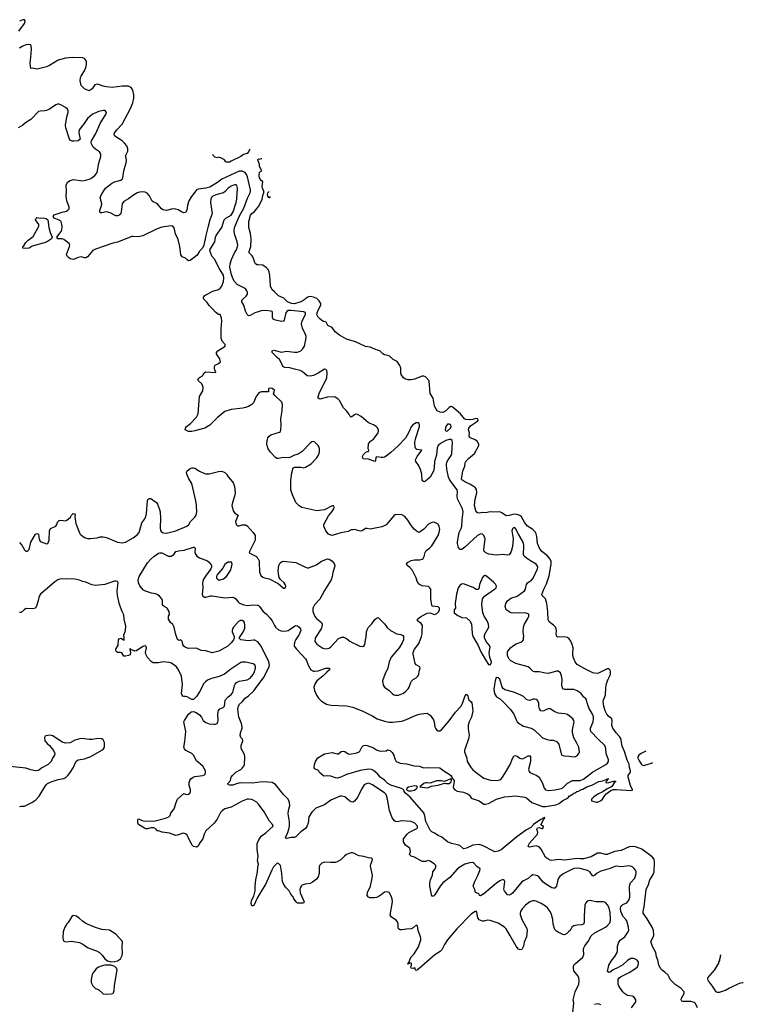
# Model space of a CAD drawing. Header units: inches. Extents: x 2001573 to 2220545, y 644482 to 846830.
# Tile 755 of 755: x 2206991 to 2216155, y 765354 to 777824. Entities that reach past the tile are written whole.
import ezdxf

# ---------------------------------------------------------------- set-up
doc = ezdxf.new("R2010")
doc.units = ezdxf.units.IN
doc.header["$MEASUREMENT"] = 0
for name, color, linetype in [('C2706', 7, 'Continuous'), ('C2707', 7, 'Continuous'), ('C2716', 7, 'Continuous'), ('C2717', 7, 'Continuous')]:
    doc.layers.add(name, color=color, linetype=linetype)

msp = doc.modelspace()

# ---------------------------------------------------------------- linework, layer by layer
at = {"layer": 'C2706', "color": 5}
for points, elevation in [([(2210000, 767905), (2209993, 767913), (2209930, 767946), (2209890, 767954), (2209870, 767952), (2209810, 767927), (2209670, 767852), (2209591, 767829), (2209561, 767810), (2209536, 767784), (2209490, 767699), (2209455, 767650), (2209347, 767550), (2209326, 767510), (2209310, 767449), (2209267, 767393), (2209250, 767357), (2209230, 767345), (2209190, 767352), (2209170, 767372), (2209126, 767470), (2209110, 767497), (2209090, 767515), (2209070, 767521), (2209050, 767518), (2208990, 767495), (2208970, 767493), (2208890, 767521), (2208796, 767536), (2208750, 767549), (2208726, 767550), (2208718, 767570), (2208689, 767589), (2208650, 767591), (2208610, 767578), (2208590, 767576), (2208570, 767584), (2208496, 767630), (2208488, 767648), (2208486, 767694), (2208490, 767702), (2208510, 767699), (2208541, 767681), (2208570, 767673), (2208650, 767677), (2208690, 767673), (2208836, 767710), (2208881, 767730), (2208896, 767744), (2208907, 767773), (2208949, 767831), (2208971, 767910), (2208990, 767951), (2209070, 768024), (2209090, 768015), (2209110, 768012), (2209130, 768014), (2209145, 768030), (2209153, 768050), (2209154, 768070), (2209139, 768130), (2209137, 768163), (2209145, 768190), (2209159, 768210), (2209189, 768231), (2209210, 768240), (2209309, 768251), (2209330, 768259), (2209341, 768270), (2209346, 768290), (2209342, 768310), (2209311, 768370), (2209230, 768439), (2209191, 768511), (2209173, 768530), (2209094, 768570), (2209077, 768590), (2209071, 768610), (2209084, 768684), (2209097, 768810), (2209069, 768930), (2209077, 768950), (2209129, 769030), (2209162, 769058), (2209190, 769063), (2209225, 769050), (2209270, 769019), (2209292, 768992), (2209315, 768950), (2209350, 768922), (2209390, 768908), (2209450, 768902), (2209470, 768901), (2209490, 768910), (2209502, 768930), (2209506, 768950), (2209501, 769030), (2209507, 769073), (2209525, 769095), (2209568, 769112), (2209583, 769130), (2209595, 769205), (2209630, 769250), (2209670, 769279), (2209690, 769301), (2209710, 769390), (2209719, 769410), (2209738, 769430), (2209770, 769447), (2209870, 769465), (2209910, 769483), (2209949, 769530), (2209966, 769570), (2209977, 769610), (2209978, 769630), (2209970, 769654), (2209947, 769667), (2209850, 769685), (2209810, 769687), (2209790, 769681), (2209663, 769597), (2209585, 769535), (2209516, 769504), (2209421, 769479), (2209370, 769458), (2209342, 769438), (2209322, 769418), (2209270, 769310), (2209230, 769253), (2209210, 769230), (2209190, 769215), (2209170, 769215), (2209110, 769248), (2209090, 769254), (2209070, 769253), (2209057, 769257), (2209047, 769267), (2209041, 769290), (2209054, 769406), (2209038, 769510), (2209002, 769590), (2208976, 769630), (2208914, 769674), (2208883, 769683), (2208810, 769691), (2208750, 769680), (2208697, 769677), (2208680, 769680), (2208654, 769694), (2208610, 769746), (2208589, 769790), (2208585, 769810), (2208595, 769870), (2208589, 769889), (2208570, 769892), (2208550, 769884), (2208470, 769830), (2208448, 769828), (2208418, 769838), (2208405, 769845), (2208390, 769859), (2208386, 769850), (2208396, 769810), (2208390, 769782), (2208370, 769773), (2208330, 769765), (2208310, 769764), (2208284, 769804), (2208269, 769809), (2208230, 769810), (2208210, 769830), (2208210, 769852), (2208237, 769903), (2208244, 769970), (2208250, 769981), (2208271, 769991), (2208313, 769967), (2208312, 770000)], 280), ([(2209707, 770000), (2209707, 769993), (2209697, 769970), (2209670, 769930), (2209626, 769890), (2209514, 769826), (2209430, 769804), (2209350, 769829), (2209290, 769833), (2209230, 769863), (2209130, 769859), (2209090, 769873), (2209070, 769889), (2209059, 769910), (2209050, 769955), (2209030, 769968), (2209010, 769962), (2208990, 769975), (2208985, 769985), (2208980, 770000)], 260), ([(2210000, 769947), (2209970, 769964), (2209950, 769966), (2209890, 769959), (2209790, 769970), (2209769, 769989), (2209776, 770000)], 260), ([(2210000, 768162), (2209945, 768155), (2209782, 768158), (2209735, 768145), (2209690, 768128), (2209650, 768128), (2209633, 768133), (2209626, 768150), (2209659, 768190), (2209670, 768230), (2209684, 768250), (2209730, 768292), (2209790, 768327), (2209810, 768344), (2209830, 768370), (2209837, 768390), (2209844, 768490), (2209837, 768517), (2209794, 768595), (2209796, 768630), (2209816, 768690), (2209814, 768710), (2209792, 768732), (2209783, 768763), (2209787, 768790), (2209810, 768850), (2209810, 768870), (2209800, 768910), (2209765, 768990), (2209754, 769090), (2209760, 769130), (2209770, 769152), (2209812, 769188), (2209846, 769230), (2209890, 769262), (2209957, 769323), (2210000, 769383)], 260), ([(2206990, 767857), (2207010, 767863), (2207050, 767862), (2207145, 767910), (2207196, 767944), (2207239, 767990), (2207310, 768110), (2207326, 768134), (2207344, 768150), (2207390, 768173), (2207478, 768202), (2207550, 768214), (2207574, 768226), (2207599, 768250), (2207630, 768291), (2207669, 768350), (2207708, 768432), (2207730, 768450), (2207810, 768461), (2207890, 768491), (2208030, 768571), (2208053, 768590), (2208063, 768610), (2208067, 768630), (2208064, 768670), (2208050, 768702), (2208030, 768717), (2207990, 768721), (2207910, 768706), (2207870, 768706), (2207810, 768718), (2207770, 768721), (2207690, 768699), (2207630, 768664), (2207570, 768661), (2207530, 768673), (2207410, 768754), (2207370, 768764), (2207325, 768755), (2207311, 768749), (2207305, 768735), (2207311, 768690), (2207338, 768658), (2207370, 768630), (2207421, 768570), (2207435, 768530), (2207431, 768510), (2207407, 768470), (2207390, 768429), (2207351, 768390), (2207273, 768347), (2207230, 768317), (2207190, 768312), (2207130, 768325), (2207070, 768344), (2206870, 768367)], 320), ([(2210000, 767313), (2209998, 767330), (2210000, 767382)], 280), ([(2210000, 766698), (2209986, 766674), (2209970, 766629), (2209950, 766602), (2209930, 766602), (2209923, 766630), (2209928, 766670), (2209955, 766725), (2209975, 766790), (2209975, 766850), (2209983, 766930), (2210000, 767011)], 280)]:
    msp.add_lwpolyline(points, dxfattribs=dict(at, elevation=elevation))
at = {"layer": 'C2706', "color": 5, "elevation": 320}
for points in [[(2207670, 766478), (2207652, 766468), (2207606, 766390), (2207588, 766372), (2207563, 766330), (2207550, 766298), (2207542, 766270), (2207536, 766196), (2207541, 766170), (2207550, 766152), (2207570, 766146), (2207646, 766154), (2207750, 766136), (2207790, 766117), (2207850, 766074), (2207879, 766059), (2207965, 766030), (2208001, 766010), (2208036, 765976), (2208068, 765930), (2208105, 765905), (2208150, 765893), (2208190, 765895), (2208230, 765906), (2208267, 765930), (2208290, 765970), (2208294, 766010), (2208287, 766070), (2208293, 766150), (2208210, 766242), (2208130, 766295), (2208030, 766301), (2207950, 766327), (2207830, 766379), (2207785, 766405), (2207750, 766439), (2207710, 766469)], [(2208150, 765851), (2208070, 765850), (2208021, 765839), (2207990, 765825), (2207958, 765802), (2207916, 765750), (2207908, 765730), (2207897, 765670), (2207897, 765630), (2207917, 765590), (2207950, 765556), (2207990, 765543), (2208050, 765487), (2208090, 765481), (2208150, 765487), (2208169, 765491), (2208179, 765501), (2208189, 765530), (2208193, 765590), (2208223, 765770), (2208224, 765790), (2208219, 765810), (2208194, 765834)]]:
    msp.add_lwpolyline(points, close=True, dxfattribs=at)
at = {"layer": 'C2707', "color": 5}
for points, elevation in [([(2206981, 777679), (2207050, 777776), (2207057, 777790), (2207060, 777810), (2207050, 777824), (2207030, 777821), (2206990, 777805)], 260), ([(2210000, 774119), (2209970, 774110), (2209910, 774076), (2209890, 774072), (2209870, 774089), (2209850, 774134), (2209829, 774209), (2209804, 774250), (2209805, 774270), (2209821, 774290), (2209858, 774322), (2209874, 774346), (2209874, 774370), (2209868, 774390), (2209853, 774410), (2209830, 774429), (2209743, 774470), (2209710, 774507), (2209690, 774546), (2209667, 774610), (2209651, 774690), (2209656, 774730), (2209674, 774786), (2209711, 774869), (2209738, 774910), (2209751, 774950), (2209752, 774970), (2209744, 775010), (2209710, 775110), (2209706, 775150), (2209711, 775190), (2209771, 775330), (2209830, 775438), (2209877, 775563), (2209910, 775630), (2209914, 775650), (2209913, 775670), (2209874, 775834), (2209864, 775864), (2209848, 775888), (2209810, 775907), (2209770, 775904), (2209550, 775804), (2209497, 775763), (2209398, 775702), (2209349, 775689), (2209250, 775677), (2209232, 775668), (2209158, 775570), (2209134, 775530), (2209114, 775470), (2209108, 775410), (2209090, 775383), (2209070, 775378), (2209041, 775390), (2208997, 775417), (2208970, 775425), (2208930, 775427), (2208850, 775408), (2208810, 775414), (2208786, 775430), (2208730, 775496), (2208690, 775513), (2208670, 775527), (2208633, 775593), (2208607, 775627), (2208581, 775641), (2208550, 775645), (2208510, 775640), (2208470, 775625), (2208414, 775590), (2208370, 775554), (2208310, 775522), (2208287, 775490), (2208277, 775390), (2208270, 775373), (2208250, 775349), (2208230, 775341), (2208210, 775340), (2208137, 775377), (2208090, 775392), (2208030, 775378), (2208010, 775378), (2208004, 775390), (2208006, 775406), (2208028, 775470), (2208030, 775490), (2208009, 775570), (2208027, 775610), (2208070, 775677), (2208079, 775690), (2208152, 775750), (2208190, 775770), (2208270, 775790), (2208290, 775804), (2208297, 775823), (2208310, 775910), (2208341, 776010), (2208343, 776050), (2208334, 776090), (2208337, 776110), (2208360, 776160), (2208360, 776190), (2208346, 776226), (2208319, 776259), (2208288, 776288), (2208195, 776350), (2208187, 776370), (2208192, 776390), (2208222, 776430), (2208290, 776499), (2208326, 776574), (2208392, 776690), (2208422, 776770), (2208437, 776830), (2208438, 776870), (2208424, 776930), (2208403, 776963), (2208370, 776982), (2208290, 776981), (2208164, 776964), (2208090, 776972), (2208050, 776981), (2207990, 777005), (2207970, 777007), (2207943, 776997), (2207910, 776950), (2207870, 776922), (2207810, 776949), (2207769, 776990), (2207758, 777050), (2207761, 777090), (2207768, 777110), (2207815, 777185), (2207831, 777229), (2207839, 777270), (2207838, 777290), (2207830, 777312), (2207810, 777333), (2207790, 777340), (2207655, 777345), (2207570, 777337), (2207477, 777310), (2207370, 777245), (2207330, 777226), (2207230, 777200), (2207210, 777198), (2207152, 777208), (2207130, 777206), (2207122, 777270), (2207134, 777350), (2207141, 777450), (2207135, 777495), (2207124, 777505), (2207108, 777508), (2207070, 777505), (2207030, 777490), (2206990, 777463)], 260), ([(2210000, 773069), (2209986, 773050), (2209950, 772972), (2209929, 772951), (2209890, 772927), (2209849, 772911), (2209815, 772905), (2209670, 772888), (2209590, 772861), (2209494, 772786), (2209430, 772718), (2209397, 772690), (2209336, 772650), (2209210, 772615), (2209170, 772607), (2209128, 772610), (2209088, 772630), (2209089, 772650), (2209102, 772670), (2209154, 772710), (2209229, 772790), (2209252, 772830), (2209269, 773050), (2209310, 773122), (2209314, 773170), (2209296, 773210), (2209255, 773250), (2209249, 773270), (2209266, 773294), (2209305, 773315), (2209329, 773350), (2209350, 773366), (2209470, 773354), (2209474, 773370), (2209463, 773383), (2209456, 773410), (2209458, 773430), (2209467, 773450), (2209510, 773470), (2209533, 773490), (2209527, 773530), (2209494, 773570), (2209485, 773590), (2209485, 773610), (2209499, 773630), (2209595, 773690), (2209595, 773710), (2209554, 773754), (2209541, 773790), (2209541, 773910), (2209551, 774010), (2209545, 774045), (2209529, 774089), (2209510, 774089), (2209470, 774118), (2209439, 774159), (2209390, 774202), (2209364, 774244), (2209323, 774283), (2209317, 774297), (2209318, 774310), (2209334, 774330), (2209350, 774340), (2209436, 774384), (2209510, 774408), (2209530, 774424), (2209549, 774451), (2209570, 774508), (2209577, 774550), (2209570, 774590), (2209521, 774670), (2209457, 774790), (2209426, 774830), (2209403, 774890), (2209399, 774910), (2209464, 775010), (2209471, 775070), (2209478, 775090), (2209550, 775193), (2209581, 775290), (2209603, 775310), (2209670, 775350), (2209696, 775390), (2209734, 775510), (2209742, 775550), (2209751, 775690), (2209742, 775722), (2209730, 775732), (2209710, 775733), (2209670, 775717), (2209629, 775690), (2209592, 775648), (2209570, 775631), (2209473, 775607), (2209437, 775590), (2209419, 775570), (2209411, 775549), (2209408, 775510), (2209427, 775370), (2209400, 775290), (2209379, 775210), (2209348, 775090), (2209325, 774970), (2209308, 774932), (2209270, 774893), (2209237, 774843), (2209202, 774810), (2209150, 774774), (2209129, 774770), (2209110, 774782), (2209090, 774803), (2209050, 774820), (2209030, 774844), (2209018, 774950), (2208998, 775038), (2208965, 775110), (2208946, 775186), (2208930, 775207), (2208910, 775212), (2208790, 775196), (2208730, 775174), (2208550, 775085), (2208490, 775074), (2208430, 775080), (2208410, 775078), (2208230, 775008), (2208170, 774992), (2207950, 774918), (2207919, 774901), (2207850, 774821), (2207830, 774809), (2207810, 774809), (2207770, 774821), (2207732, 774812), (2207672, 774788), (2207650, 774789), (2207630, 774797), (2207610, 774810), (2207592, 774830), (2207584, 774850), (2207623, 774950), (2207624, 774970), (2207618, 774990), (2207550, 775041), (2207530, 775048), (2207475, 775050), (2207463, 775070), (2207517, 775143), (2207523, 775157), (2207530, 775210), (2207520, 775250), (2207510, 775266), (2207490, 775284), (2207429, 775310), (2207415, 775330), (2207428, 775351), (2207530, 775386), (2207582, 775398), (2207601, 775410), (2207616, 775430), (2207618, 775450), (2207590, 775530), (2207581, 775590), (2207584, 775650), (2207580, 775730), (2207596, 775764), (2207630, 775789), (2207670, 775800), (2207790, 775784), (2207829, 775790), (2207870, 775804), (2207890, 775813), (2207941, 775850), (2207961, 775870), (2207972, 775890), (2207993, 776007), (2208018, 776090), (2208019, 776119), (2208016, 776130), (2208000, 776150), (2207950, 776182), (2207922, 776210), (2207902, 776250), (2207897, 776270), (2207901, 776290), (2207956, 776384), (2208011, 776509), (2208087, 776630), (2208089, 776650), (2208083, 776663), (2208072, 776672), (2208053, 776673), (2207990, 776660), (2207910, 776622), (2207850, 776573), (2207807, 776510), (2207744, 776430), (2207739, 776390), (2207756, 776310), (2207731, 776289), (2207676, 776284), (2207654, 776286), (2207630, 776296), (2207621, 776310), (2207575, 776455), (2207570, 776490), (2207586, 776594), (2207605, 776650), (2207605, 776670), (2207595, 776690), (2207570, 776713), (2207510, 776747), (2207490, 776754), (2207470, 776755), (2207450, 776746), (2207370, 776692), (2207330, 776674), (2207310, 776668), (2207250, 776666), (2207230, 776660), (2207130, 776559), (2207064, 776516), (2207030, 776488), (2206970, 776454)], 280), ([(2209911, 776185), (2209895, 776170), (2209887, 776150), (2209871, 776130), (2209825, 776115), (2209790, 776090), (2209670, 776030), (2209650, 776021), (2209610, 776018), (2209602, 776022), (2209586, 776050), (2209546, 776070), (2209510, 776082), (2209490, 776075), (2209464, 776084), (2209443, 776103), (2209435, 776118)], 240), ([(2210000, 774721), (2209979, 774730), (2209967, 774747), (2209947, 774810), (2209933, 774833), (2209896, 774870), (2209897, 774890), (2209920, 774950), (2209923, 775050), (2209916, 775116), (2209894, 775190), (2209892, 775270), (2209912, 775350), (2209930, 775370), (2209965, 775395), (2210000, 775437)], 240), ([(2206990, 771204), (2207020, 771170), (2207050, 771108), (2207070, 771091), (2207090, 771091), (2207110, 771116), (2207134, 771206), (2207190, 771310), (2207210, 771318), (2207230, 771310), (2207239, 771239), (2207250, 771219), (2207261, 771210), (2207330, 771184), (2207348, 771190), (2207364, 771230), (2207370, 771350), (2207382, 771378), (2207390, 771385), (2207430, 771399), (2207449, 771411), (2207461, 771430), (2207470, 771458), (2207490, 771481), (2207510, 771487), (2207570, 771479), (2207590, 771487), (2207635, 771525), (2207646, 771550), (2207670, 771570), (2207685, 771565), (2207693, 771553), (2207691, 771529), (2207704, 771444), (2207713, 771410), (2207750, 771325), (2207757, 771310), (2207777, 771290), (2207810, 771266), (2207850, 771254), (2207887, 771253), (2207970, 771263), (2208010, 771275), (2208050, 771274), (2208090, 771264), (2208230, 771207), (2208290, 771200), (2208330, 771207), (2208430, 771260), (2208480, 771300), (2208504, 771330), (2208539, 771450), (2208577, 771503), (2208590, 771530), (2208597, 771570), (2208610, 771730), (2208617, 771750), (2208630, 771759), (2208650, 771758), (2208670, 771748), (2208722, 771710), (2208736, 771690), (2208762, 771622), (2208769, 771589), (2208775, 771510), (2208768, 771388), (2208775, 771355), (2208783, 771343), (2208810, 771324), (2208850, 771322), (2208970, 771349), (2209107, 771410), (2209135, 771430), (2209156, 771470), (2209210, 771523), (2209224, 771550), (2209235, 771590), (2209231, 771670), (2209221, 771730), (2209173, 771950), (2209134, 772010), (2209108, 772070), (2209102, 772090), (2209112, 772110), (2209150, 772140), (2209170, 772149), (2209190, 772149), (2209210, 772142), (2209266, 772106), (2209321, 772081), (2209350, 772073), (2209390, 772073), (2209510, 772101), (2209550, 772104), (2209589, 772089), (2209610, 772070), (2209633, 772033), (2209688, 771970), (2209700, 771950), (2209712, 771910), (2209720, 771830), (2209712, 771790), (2209684, 771710), (2209679, 771670), (2209697, 771597), (2209717, 771576), (2209757, 771550), (2209725, 771470), (2209731, 771430), (2209750, 771415), (2209770, 771414), (2209810, 771427), (2209830, 771428), (2209850, 771425), (2209870, 771413), (2209948, 771330), (2209973, 771290), (2209973, 771230), (2209901, 771090), (2209898, 771070), (2209975, 771035), (2209990, 771024), (2210000, 771010)], 280), ([(2208980, 770000), (2208963, 770050), (2208949, 770129), (2208930, 770162), (2208899, 770190), (2208874, 770230), (2208875, 770270), (2208889, 770291), (2208886, 770330), (2208858, 770370), (2208819, 770390), (2208799, 770410), (2208799, 770470), (2208793, 770490), (2208763, 770523), (2208730, 770544), (2208710, 770551), (2208659, 770559), (2208585, 770585), (2208558, 770598), (2208513, 770653), (2208496, 770690), (2208493, 770730), (2208506, 770770), (2208610, 770944), (2208650, 770990), (2208690, 771026), (2208750, 771067), (2208767, 771073), (2208790, 771070), (2208818, 771058), (2208870, 771028), (2208910, 771028), (2208942, 771050), (2208970, 771090), (2209001, 771099), (2209074, 771106), (2209190, 771145), (2209202, 771142), (2209212, 771130), (2209211, 771070), (2209236, 771030), (2209267, 771007), (2209370, 770969), (2209402, 770942), (2209418, 770910), (2209418, 770890), (2209410, 770870), (2209342, 770778), (2209320, 770740), (2209310, 770710), (2209307, 770690), (2209312, 770630), (2209301, 770550), (2209310, 770525), (2209330, 770512), (2209350, 770509), (2209410, 770527), (2209427, 770527), (2209590, 770500), (2209690, 770509), (2209710, 770503), (2209730, 770489), (2209759, 770450), (2209776, 770436), (2209830, 770412), (2209874, 770406), (2209950, 770413), (2210000, 770408)], 260), ([(2208312, 770000), (2208311, 770030), (2208333, 770090), (2208337, 770143), (2208315, 770230), (2208308, 770288), (2208288, 770330), (2208257, 770417), (2208230, 770530), (2208227, 770590), (2208240, 770690), (2208228, 770708), (2208212, 770712), (2208190, 770711), (2208070, 770669), (2207950, 770659), (2207905, 770665), (2207830, 770700), (2207790, 770710), (2207747, 770727), (2207690, 770739), (2207650, 770742), (2207590, 770738), (2207530, 770744), (2207500, 770740), (2207476, 770730), (2207437, 770703), (2207254, 770550), (2207237, 770523), (2207227, 770470), (2207210, 770409), (2207190, 770372), (2207156, 770364), (2207074, 770366), (2207050, 770355), (2207010, 770318), (2206990, 770314)], 280), ([(2209776, 770000), (2209824, 770076), (2209841, 770119), (2209844, 770150), (2209837, 770190), (2209830, 770202), (2209810, 770215), (2209786, 770214), (2209760, 770200), (2209698, 770130), (2209687, 770110), (2209682, 770090), (2209683, 770070), (2209707, 770010), (2209707, 770000)], 260)]:
    msp.add_lwpolyline(points, dxfattribs=dict(at, elevation=elevation))
at = {"layer": 'C2707', "color": 5, "elevation": 280}
for points in [[(2207250, 775310), (2207290, 775315), (2207328, 775308), (2207347, 775290), (2207361, 775190), (2207377, 775130), (2207401, 775070), (2207393, 775050), (2207330, 775006), (2207150, 774956), (2207110, 774930), (2207070, 774925), (2207030, 774929), (2207029, 774950), (2207042, 774958), (2207070, 775001), (2207098, 775030), (2207162, 775078), (2207224, 775190), (2207232, 775210), (2207232, 775232), (2207193, 775290), (2207201, 775310), (2207210, 775319)], [(2209672, 770952), (2209632, 770952), (2209610, 770941), (2209590, 770922), (2209562, 770878), (2209489, 770790), (2209483, 770770), (2209484, 770750), (2209497, 770737), (2209510, 770730), (2209530, 770730), (2209570, 770744), (2209610, 770773), (2209660, 770850), (2209675, 770890), (2209683, 770930)]]:
    msp.add_lwpolyline(points, close=True, dxfattribs=at)
at = {"layer": 'C2716', "color": 5}
for points, elevation in [([(2210000, 769383), (2210079, 769490), (2210151, 769630), (2210153, 769650), (2210147, 769690), (2210050, 769890), (2210005, 769945), (2210000, 769947)], 260), ([(2210504, 770000), (2210486, 769974), (2210474, 769950), (2210465, 769910), (2210469, 769890), (2210495, 769850), (2210570, 769776), (2210609, 769730), (2210623, 769710), (2210646, 769650), (2210680, 769590), (2210710, 769572), (2210730, 769571), (2210770, 769577), (2210869, 769609), (2210916, 769610), (2210916, 769590), (2210880, 769560), (2210831, 769509), (2210754, 769450), (2210729, 769410), (2210718, 769370), (2210725, 769330), (2210750, 769270), (2210774, 769230), (2210811, 769191), (2210876, 769156), (2210930, 769141), (2211130, 769132), (2211210, 769119), (2211267, 769090), (2211330, 769070), (2211465, 769005), (2211516, 768970), (2211610, 768938), (2211670, 768927), (2211714, 768926), (2211830, 768941), (2211890, 768959), (2211990, 769006), (2212050, 769028), (2212110, 769039), (2212150, 769041), (2212190, 769014), (2212230, 768956), (2212241, 768930), (2212250, 768870), (2212262, 768842), (2212270, 768831), (2212290, 768819), (2212310, 768819), (2212333, 768830), (2212430, 768945), (2212510, 769053), (2212576, 769124), (2212598, 769162), (2212630, 769251), (2212650, 769282), (2212665, 769265), (2212671, 769230), (2212681, 769210), (2212710, 769185), (2212719, 769170), (2212729, 769070), (2212711, 768990), (2212684, 768930), (2212672, 768890), (2212669, 768850), (2212673, 768810), (2212684, 768770), (2212681, 768730), (2212623, 768570), (2212622, 768550), (2212652, 768472), (2212659, 768430), (2212710, 768347), (2212730, 768325), (2212790, 768279), (2212821, 768250), (2212870, 768219), (2212910, 768204), (2212954, 768194), (2213030, 768190), (2213070, 768198), (2213088, 768210), (2213105, 768230), (2213158, 768310), (2213203, 768390), (2213232, 768468), (2213250, 768495), (2213270, 768504), (2213290, 768497), (2213324, 768470), (2213350, 768464), (2213370, 768467), (2213430, 768502), (2213450, 768502), (2213458, 768490), (2213461, 768461), (2213459, 768430), (2213436, 768330), (2213441, 768301), (2213451, 768290), (2213542, 768250), (2213568, 768230), (2213613, 768153), (2213634, 768090), (2213650, 768070), (2213690, 768063), (2213770, 768070), (2213854, 768086), (2213870, 768095), (2213930, 768153), (2213990, 768188), (2214089, 768189), (2214130, 768206), (2214245, 768295), (2214415, 768390), (2214436, 768410), (2214447, 768430), (2214448, 768450), (2214420, 768530), (2214413, 768593), (2214401, 768630), (2214317, 768710), (2214224, 768810), (2214219, 768830), (2214221, 768850), (2214254, 768930), (2214258, 768970), (2214256, 768996), (2214245, 769030), (2214197, 769110), (2214176, 769170), (2214169, 769210), (2214162, 769222), (2214130, 769247), (2214100, 769290), (2214050, 769325), (2214030, 769334), (2214010, 769339), (2213890, 769341), (2213868, 769348), (2213856, 769390), (2213859, 769470), (2213854, 769514), (2213839, 769550), (2213810, 769575), (2213790, 769574), (2213690, 769543), (2213650, 769546), (2213570, 769564), (2213510, 769564), (2213490, 769575), (2213453, 769613), (2213430, 769630), (2213274, 769670), (2213210, 769704), (2213190, 769723), (2213175, 769750), (2213169, 769771), (2213170, 769816), (2213176, 769830), (2213207, 769870), (2213230, 769890), (2213279, 769921), (2213350, 769944), (2213371, 769969), (2213373, 770000)], 260), ([(2215574, 765310), (2215550, 765364), (2215536, 765376), (2215490, 765391), (2215390, 765389), (2215375, 765395), (2215369, 765410), (2215373, 765430), (2215404, 765490), (2215404, 765510), (2215370, 765553), (2215290, 765606), (2215270, 765626), (2215230, 765670), (2215218, 765698), (2215202, 765722), (2215163, 765763), (2215130, 765784), (2215110, 765804), (2215085, 765850), (2215072, 765912), (2215055, 765955), (2215047, 766010), (2215004, 766084), (2214984, 766150), (2215015, 766205), (2215022, 766230), (2215016, 766290), (2215000, 766330), (2214938, 766438), (2214887, 766510), (2214886, 766530), (2214900, 766590), (2214925, 766810), (2214953, 766870), (2214973, 766930), (2215010, 766990), (2215024, 767030), (2215032, 767150), (2215024, 767190), (2215001, 767221), (2214870, 767317), (2214790, 767348), (2214746, 767354), (2214710, 767348), (2214610, 767302), (2214522, 767290), (2214430, 767252), (2214410, 767251), (2214350, 767269), (2214310, 767268), (2214230, 767222), (2214130, 767197), (2214090, 767196), (2214050, 767202), (2213890, 767178), (2213813, 767187), (2213730, 767175), (2213710, 767179), (2213670, 767200), (2213650, 767219), (2213597, 767317), (2213570, 767348), (2213530, 767359), (2213467, 767347), (2213446, 767346), (2213432, 767352), (2213433, 767370), (2213447, 767393), (2213550, 767510), (2213552, 767532), (2213539, 767570), (2213550, 767587), (2213570, 767592), (2213610, 767576), (2213621, 767590), (2213626, 767610), (2213600, 767620), (2213595, 767630), (2213625, 767695), (2213642, 767710), (2213639, 767719), (2213610, 767709), (2213603, 767697), (2213590, 767694), (2213496, 767630), (2213466, 767594), (2213410, 767563), (2213287, 767473), (2213090, 767311), (2213050, 767292), (2213010, 767286), (2212990, 767293), (2212860, 767360), (2212810, 767377), (2212730, 767370), (2212650, 767331), (2212610, 767325), (2212564, 767364), (2212534, 767374), (2212458, 767390), (2212410, 767410), (2212337, 767470), (2212290, 767490), (2212243, 767523), (2212210, 767539), (2212190, 767559), (2212136, 767670), (2212123, 767743), (2212110, 767781), (2211937, 767977), (2211878, 768030), (2211862, 768050), (2211854, 768070), (2211825, 768085), (2211690, 768131), (2211654, 768150), (2211612, 768192), (2211555, 768230), (2211528, 768268), (2211470, 768317), (2211447, 768327), (2211410, 768334), (2211303, 768317), (2211130, 768266), (2211056, 768230), (2211010, 768220), (2210990, 768222), (2210930, 768242), (2210890, 768246), (2210844, 768244), (2210789, 768289), (2210775, 768315), (2210730, 768338), (2210722, 768350), (2210724, 768390), (2210736, 768430), (2210766, 768474), (2210850, 768527), (2210950, 768544), (2211010, 768527), (2211030, 768526), (2211064, 768556), (2211090, 768561), (2211110, 768556), (2211150, 768526), (2211170, 768521), (2211261, 768539), (2211290, 768550), (2211300, 768560), (2211325, 768610), (2211343, 768630), (2211370, 768637), (2211393, 768633), (2211470, 768603), (2211510, 768576), (2211542, 768562), (2211570, 768558), (2211630, 768566), (2211650, 768576), (2211682, 768570), (2211710, 768541), (2211730, 768511), (2211741, 768461), (2211759, 768430), (2211809, 768409), (2211890, 768400), (2211986, 768374), (2212050, 768369), (2212110, 768350), (2212170, 768355), (2212310, 768350), (2212362, 768310), (2212428, 768270), (2212452, 768250), (2212465, 768230), (2212464, 768224), (2212492, 768190), (2212495, 768170), (2212482, 768110), (2212486, 768090), (2212503, 768070), (2212530, 768055), (2212610, 768042), (2212661, 768021), (2212685, 768005), (2212707, 767970), (2212721, 767961), (2212811, 767930), (2212871, 767890), (2212890, 767888), (2212930, 767896), (2213030, 767950), (2213130, 767983), (2213184, 767984), (2213270, 767996), (2213390, 767978), (2213410, 767970), (2213477, 767910), (2213610, 767859), (2213650, 767857), (2213781, 767879), (2213823, 767897), (2213870, 767933), (2213921, 767959), (2213942, 767978), (2213948, 767990), (2214001, 768019), (2214010, 768030), (2214026, 768034), (2214046, 768050), (2214066, 768054), (2214098, 768070), (2214123, 768077), (2214172, 768108), (2214235, 768130), (2214325, 768175), (2214374, 768186), (2214418, 768202), (2214431, 768211), (2214452, 768210), (2214434, 768206), (2214431, 768189), (2214412, 768170), (2214418, 768158), (2214450, 768161), (2214510, 768181), (2214530, 768182), (2214538, 768178), (2214538, 768170), (2214521, 768160), (2214490, 768114), (2214476, 768104), (2214430, 768081), (2214377, 768043), (2214320, 768020), (2214260, 767980), (2214233, 767950), (2214231, 767930), (2214290, 767913), (2214310, 767916), (2214347, 767930), (2214373, 767950), (2214402, 767998), (2214420, 768020), (2214478, 768062), (2214507, 768073), (2214550, 768076), (2214730, 768062), (2214750, 768066), (2214751, 768069), (2214725, 768125), (2214695, 768230), (2214695, 768250), (2214727, 768293), (2214728, 768310), (2214715, 768355), (2214710, 768396), (2214685, 768445), (2214650, 768556), (2214622, 768622), (2214602, 768722), (2214587, 768747), (2214543, 768790), (2214502, 768850), (2214490, 768890), (2214493, 768950), (2214490, 768970), (2214450, 769000), (2214427, 769027), (2214405, 769070), (2214387, 769130), (2214380, 769190), (2214383, 769210), (2214409, 769271), (2214414, 769366), (2214424, 769416), (2214442, 769470), (2214471, 769530), (2214475, 769570), (2214470, 769586), (2214450, 769604), (2214430, 769604), (2214330, 769551), (2214310, 769545), (2214270, 769546), (2214251, 769551), (2214150, 769602), (2214050, 769658), (2214024, 769690), (2214000, 769750), (2213995, 769790), (2213999, 769870), (2213989, 769911), (2213970, 769955), (2213950, 769983), (2213930, 769998), (2213923, 770000)], 240), ([(2210738, 770000), (2210732, 769990), (2210729, 769950), (2210754, 769914), (2210830, 769865), (2210870, 769858), (2210890, 769859), (2210910, 769866), (2210930, 769882), (2211030, 769988), (2211057, 770000)], 280), ([(2211103, 770000), (2211130, 769988), (2211170, 769954), (2211210, 769931), (2211250, 769917), (2211298, 769890), (2211330, 769884), (2211350, 769888), (2211361, 769910), (2211376, 769990), (2211377, 770000)], 280), ([(2211852, 770000), (2211851, 769971), (2211836, 769930), (2211796, 769870), (2211696, 769750), (2211669, 769690), (2211654, 769610), (2211614, 769530), (2211584, 769450), (2211596, 769396), (2211613, 769370), (2211668, 769330), (2211709, 769289), (2211730, 769275), (2211750, 769269), (2211790, 769270), (2211850, 769294), (2211882, 769318), (2211911, 769350), (2211923, 769370), (2211944, 769430), (2211955, 769445), (2211974, 769466), (2212013, 769490), (2212034, 769510), (2212044, 769530), (2212050, 769574), (2212062, 769610), (2212058, 769630), (2212014, 769654), (2211999, 769670), (2211975, 769790), (2211975, 769810), (2211989, 769850), (2212039, 769910), (2212050, 769931), (2212077, 770000)], 280), ([(2212736, 770000), (2212796, 769896), (2212830, 769819), (2212890, 769716), (2212930, 769658), (2212950, 769652), (2212962, 769670), (2212965, 769690), (2212947, 769747), (2212938, 769810), (2212950, 769878), (2212940, 769900), (2212897, 769950), (2212876, 769996), (2212876, 770000)], 280), ([(2214921, 768558), (2214862, 768530), (2214830, 768510), (2214819, 768490), (2214819, 768470), (2214830, 768444), (2214865, 768390), (2214890, 768377), (2214910, 768381), (2214993, 768410), (2215011, 768418)], 240), ([(2214741, 765310), (2214795, 765385), (2214796, 765410), (2214770, 765449), (2214750, 765457), (2214690, 765466), (2214650, 765490), (2214630, 765511), (2214590, 765566), (2214577, 765590), (2214571, 765610), (2214571, 765669), (2214584, 765690), (2214598, 765702), (2214710, 765756), (2214790, 765809), (2214813, 765830), (2214824, 765850), (2214828, 765870), (2214826, 765890), (2214810, 765914), (2214770, 765935), (2214730, 765935), (2214690, 765910), (2214630, 765853), (2214570, 765818), (2214507, 765790), (2214470, 765763), (2214450, 765755), (2214435, 765770), (2214451, 765850), (2214481, 765899), (2214530, 765959), (2214557, 766010), (2214561, 766030), (2214561, 766090), (2214577, 766143), (2214594, 766166), (2214653, 766210), (2214690, 766259), (2214704, 766290), (2214703, 766330), (2214680, 766410), (2214667, 766430), (2214630, 766470), (2214620, 766490), (2214606, 766530), (2214600, 766570), (2214605, 766590), (2214615, 766605), (2214630, 766616), (2214682, 766638), (2214707, 766673), (2214716, 766710), (2214712, 766850), (2214728, 766892), (2214780, 766950), (2214800, 767010), (2214799, 767030), (2214791, 767051), (2214770, 767078), (2214750, 767094), (2214710, 767107), (2214610, 767094), (2214550, 767102), (2214530, 767100), (2214470, 767074), (2214350, 767039), (2214306, 767014), (2214270, 766986), (2214250, 766978), (2214210, 767032), (2214181, 767050), (2214090, 767075), (2214050, 767078), (2214010, 767072), (2213874, 767006), (2213830, 766972), (2213813, 766950), (2213806, 766930), (2213790, 766850), (2213770, 766826), (2213750, 766825), (2213730, 766831), (2213654, 766874), (2213621, 766901), (2213570, 766964), (2213550, 766979), (2213530, 766987), (2213490, 766992), (2213470, 766983), (2213430, 766948), (2213370, 766918), (2213350, 766903), (2213230, 766763), (2213210, 766746), (2213190, 766737), (2213170, 766740), (2213129, 766790), (2213124, 766810), (2213136, 766910), (2213126, 766926), (2213110, 766933), (2213070, 766916), (2213030, 766889), (2212870, 766751), (2212827, 766727), (2212814, 766734), (2212809, 766749), (2212799, 766759), (2212762, 766770), (2212754, 766810), (2212735, 766850), (2212750, 766902), (2212794, 766986), (2212819, 767050), (2212823, 767070), (2212780, 767100), (2212742, 767142), (2212728, 767148), (2212690, 767146), (2212630, 767128), (2212564, 767090), (2212533, 767067), (2212439, 766961), (2212348, 766892), (2212316, 766850), (2212250, 766741), (2212230, 766725), (2212210, 766724), (2212184, 766850), (2212186, 766890), (2212194, 766930), (2212217, 766990), (2212224, 767030), (2212253, 767070), (2212261, 767090), (2212259, 767110), (2212243, 767130), (2212190, 767167), (2212170, 767174), (2212130, 767161), (2212090, 767164), (2211990, 767216), (2211949, 767230), (2211927, 767250), (2211939, 767290), (2211931, 767331), (2211876, 767370), (2211852, 767410), (2211853, 767450), (2211898, 767510), (2211921, 767530), (2212020, 767580), (2212029, 767590), (2212027, 767610), (2211994, 767650), (2211950, 767671), (2211830, 767676), (2211770, 767667), (2211750, 767668), (2211737, 767677), (2211710, 767717), (2211676, 767810), (2211650, 767950), (2211632, 768010), (2211610, 768031), (2211450, 768139), (2211410, 768154), (2211390, 768151), (2211370, 768142), (2211350, 768124), (2211320, 768080), (2211270, 767972), (2211230, 767927), (2211210, 767916), (2211190, 767917), (2211170, 767927), (2211110, 767981), (2211070, 767992), (2211051, 767989), (2210930, 767938), (2210850, 767880), (2210743, 767837), (2210690, 767789), (2210652, 767730), (2210643, 767650), (2210630, 767614), (2210610, 767579), (2210550, 767537), (2210490, 767475), (2210470, 767467), (2210430, 767468), (2210375, 767455), (2210360, 767460), (2210357, 767470), (2210383, 767517), (2210401, 767570), (2210409, 767610), (2210407, 767667), (2210392, 767768), (2210396, 767810), (2210410, 767870), (2210406, 767910), (2210390, 767952), (2210330, 768012), (2210230, 768139), (2210190, 768163), (2210070, 768171), (2210000, 768162)], 260), ([(2210000, 767382), (2210000, 767390), (2210021, 767439), (2210050, 767482), (2210114, 767530), (2210199, 767610), (2210194, 767630), (2210155, 767675), (2210085, 767790), (2210015, 767890), (2210000, 767905)], 280), ([(2210000, 767011), (2210004, 767030), (2210005, 767090), (2210014, 767130), (2210003, 767170), (2210011, 767229), (2210000, 767313)], 280), ([(2213997, 765250), (2214007, 765367), (2213999, 765410), (2214024, 765510), (2214071, 765610), (2214076, 765656), (2214073, 765690), (2214065, 765710), (2214010, 765779), (2214003, 765810), (2214004, 765830), (2214010, 765850), (2214028, 765872), (2214124, 765950), (2214134, 765986), (2214131, 766050), (2214136, 766070), (2214147, 766093), (2214191, 766150), (2214230, 766223), (2214265, 766255), (2214410, 766331), (2214431, 766349), (2214468, 766392), (2214475, 766430), (2214470, 766515), (2214455, 766570), (2214438, 766610), (2214410, 766642), (2214386, 766650), (2214290, 766651), (2214210, 766667), (2214179, 766661), (2214161, 766639), (2214150, 766610), (2214138, 766470), (2214141, 766390), (2214133, 766367), (2214110, 766360), (2214050, 766357), (2214010, 766347), (2213985, 766330), (2213961, 766290), (2213943, 766270), (2213919, 766250), (2213890, 766235), (2213870, 766238), (2213810, 766267), (2213790, 766280), (2213770, 766302), (2213746, 766370), (2213743, 766430), (2213727, 766490), (2213711, 766530), (2213670, 766578), (2213650, 766596), (2213596, 766630), (2213530, 766660), (2213510, 766666), (2213490, 766664), (2213450, 766650), (2213398, 766610), (2213355, 766565), (2213333, 766530), (2213328, 766510), (2213330, 766490), (2213352, 766430), (2213414, 766314), (2213418, 766290), (2213410, 766210), (2213380, 766140), (2213370, 766089), (2213350, 766050), (2213330, 766045), (2213310, 766053), (2213278, 766090), (2213200, 766230), (2213150, 766308), (2213130, 766331), (2213050, 766381), (2212950, 766416), (2212910, 766420), (2212870, 766406), (2212850, 766406), (2212810, 766423), (2212792, 766450), (2212782, 766522), (2212770, 766533), (2212750, 766525), (2212710, 766494), (2212529, 766311), (2212410, 766170), (2212369, 766110), (2212335, 766045), (2212318, 766022), (2212250, 765982), (2212149, 765890), (2212050, 765807), (2212038, 765802), (2212030, 765790), (2212010, 765784), (2212002, 765790), (2211994, 765814), (2211970, 765808), (2211948, 765810), (2211944, 765830), (2211954, 765850), (2211954, 765874), (2211922, 765878), (2211922, 765870), (2211915, 765865), (2211910, 765862), (2211906, 765866), (2211910, 765878), (2211919, 765881), (2211919, 765890), (2211926, 765894), (2211930, 765917), (2211950, 765956), (2211985, 765995), (2212040, 766080), (2212072, 766170), (2212073, 766190), (2212068, 766210), (2212036, 766290), (2212030, 766348), (2212010, 766356), (2211976, 766324), (2211950, 766309), (2211890, 766306), (2211830, 766296), (2211810, 766297), (2211790, 766309), (2211785, 766330), (2211785, 766370), (2211777, 766397), (2211759, 766419), (2211699, 766459), (2211684, 766484), (2211713, 766650), (2211707, 766690), (2211693, 766733), (2211670, 766769), (2211650, 766778), (2211610, 766775), (2211570, 766741), (2211530, 766715), (2211510, 766707), (2211478, 766702), (2211424, 766704), (2211409, 766710), (2211390, 766730), (2211394, 766770), (2211435, 766850), (2211455, 766950), (2211457, 766990), (2211435, 767105), (2211438, 767130), (2211456, 767170), (2211459, 767190), (2211445, 767205), (2211410, 767207), (2211350, 767224), (2211290, 767234), (2211270, 767241), (2211230, 767265), (2211210, 767272), (2211190, 767272), (2211170, 767269), (2211131, 767250), (2211104, 767230), (2211057, 767183), (2211010, 767157), (2210990, 767151), (2210928, 767148), (2210850, 767153), (2210819, 767141), (2210787, 767110), (2210783, 767090), (2210783, 767010), (2210770, 766970), (2210750, 766939), (2210701, 766899), (2210670, 766884), (2210605, 766875), (2210570, 766864), (2210554, 766850), (2210542, 766830), (2210538, 766810), (2210545, 766765), (2210595, 766650), (2210585, 766635), (2210530, 766633), (2210510, 766636), (2210492, 766650), (2210463, 766690), (2210453, 766713), (2210424, 766750), (2210403, 766790), (2210358, 766838), (2210328, 766888), (2210319, 766910), (2210312, 767012), (2210294, 767110), (2210270, 767139), (2210250, 767142), (2210207, 767093), (2210186, 767054), (2210106, 766870), (2210059, 766801), (2210000, 766698)], 280), ([(2216155, 765624), (2216145, 765625), (2216102, 765618), (2215982, 765558), (2215930, 765527), (2215899, 765521), (2215850, 765504), (2215830, 765504), (2215810, 765514), (2215765, 765585), (2215713, 765650), (2215704, 765670), (2215705, 765690), (2215793, 765790), (2215847, 765873), (2215847, 765887), (2215858, 765910), (2215858, 765930), (2215867, 765953), (2215868, 765972), (2215873, 765981)], 220), ([(2214349, 765349), (2214330, 765357), (2214310, 765361), (2214270, 765352)], 280)]:
    msp.add_lwpolyline(points, dxfattribs=dict(at, elevation=elevation))
for points, elevation in [([(2213027, 769493), (2213011, 769450), (2212996, 769350), (2213000, 769310), (2213010, 769281), (2213031, 769250), (2213067, 769227), (2213110, 769190), (2213207, 769087), (2213249, 769029), (2213281, 768950), (2213293, 768930), (2213316, 768910), (2213370, 768877), (2213470, 768850), (2213507, 768830), (2213589, 768749), (2213614, 768730), (2213670, 768708), (2213710, 768701), (2213750, 768701), (2213790, 768684), (2213818, 768650), (2213847, 768527), (2213858, 768510), (2213890, 768499), (2213950, 768498), (2214010, 768489), (2214030, 768493), (2214056, 768510), (2214074, 768530), (2214081, 768550), (2214072, 768610), (2214044, 768670), (2214007, 768727), (2213990, 768790), (2213990, 768830), (2214011, 768930), (2214008, 768950), (2213996, 768970), (2213930, 769024), (2213894, 769034), (2213810, 769043), (2213770, 769059), (2213710, 769094), (2213690, 769096), (2213670, 769091), (2213630, 769071), (2213610, 769066), (2213590, 769072), (2213574, 769094), (2213566, 769130), (2213566, 769170), (2213550, 769201), (2213530, 769213), (2213510, 769219), (2213490, 769217), (2213450, 769203), (2213430, 769205), (2213410, 769216), (2213370, 769252), (2213339, 769270), (2213250, 769306), (2213137, 769337), (2213113, 769353), (2213102, 769370), (2213073, 769473), (2213050, 769489)], 280), ([(2212449, 768209), (2212370, 768177), (2212330, 768183), (2212270, 768183), (2212190, 768156), (2212150, 768160), (2212130, 768158), (2212111, 768150), (2212058, 768110), (2212150, 768096), (2212170, 768100), (2212204, 768116), (2212291, 768129), (2212370, 768156), (2212394, 768150), (2212430, 768150), (2212457, 768170), (2212460, 768200)], 240), ([(2211990, 768121), (2211917, 768104), (2211893, 768090), (2211891, 768070), (2211917, 768057), (2211950, 768056), (2211990, 768068), (2212019, 768090), (2212029, 768110), (2212018, 768118)], 240)]:
    msp.add_lwpolyline(points, close=True, dxfattribs=dict(at, elevation=elevation))
at = {"layer": 'C2717', "color": 5}
for points, elevation in [([(2210000, 775437), (2210020, 775460), (2210060, 775550), (2210070, 775598), (2210083, 775630), (2210083, 775650), (2210066, 775690), (2210063, 775710), (2210069, 775769), (2210062, 775782), (2210050, 775789), (2210030, 775822), (2210023, 775850), (2210030, 775892), (2210058, 775910), (2210030, 775966), (2210029, 775990), (2210005, 776050), (2210010, 776062), (2210030, 776058), (2210050, 776065), (2210059, 776064)], 240), ([(2210150, 775649), (2210130, 775626), (2210127, 775610), (2210131, 775590), (2210137, 775577), (2210150, 775571), (2210168, 775585)], 240), ([(2210150, 775649), (2210150, 775649)], 240), ([(2213923, 770000), (2213888, 770008), (2213810, 770005), (2213792, 770012), (2213786, 770046), (2213788, 770090), (2213785, 770110), (2213775, 770130), (2213750, 770157), (2213698, 770198), (2213683, 770224), (2213681, 770330), (2213667, 770430), (2213650, 770490), (2213606, 770530), (2213605, 770545), (2213627, 770610), (2213662, 770678), (2213698, 770782), (2213723, 770930), (2213720, 770960), (2213709, 770990), (2213675, 771035), (2213603, 771090), (2213573, 771130), (2213548, 771190), (2213539, 771279), (2213531, 771311), (2213517, 771337), (2213488, 771368), (2213424, 771410), (2213389, 771450), (2213347, 771527), (2213326, 771546), (2213290, 771559), (2213250, 771562), (2213190, 771544), (2213150, 771540), (2213099, 771579), (2213070, 771591), (2212994, 771586), (2212950, 771589), (2212890, 771577), (2212850, 771581), (2212810, 771575), (2212790, 771578), (2212772, 771590), (2212750, 771670), (2212760, 771750), (2212780, 771830), (2212775, 771875), (2212758, 771898), (2212735, 771915), (2212690, 771942), (2212627, 771970), (2212590, 771996), (2212585, 772010), (2212596, 772050), (2212602, 772110), (2212628, 772170), (2212631, 772209), (2212637, 772223), (2212674, 772266), (2212749, 772331), (2212806, 772430), (2212806, 772450), (2212784, 772484), (2212750, 772507), (2212694, 772530), (2212690, 772535), (2212685, 772550), (2212686, 772590), (2212673, 772630), (2212679, 772650), (2212701, 772679), (2212790, 772741), (2212796, 772750), (2212791, 772770), (2212770, 772773), (2212730, 772759), (2212690, 772754), (2212641, 772761), (2212626, 772770), (2212574, 772830), (2212490, 772905), (2212470, 772920), (2212457, 772923), (2212450, 772924), (2212430, 772914), (2212388, 772870), (2212350, 772851), (2212314, 772854), (2212278, 772870), (2212244, 772930), (2212226, 773030), (2212190, 773090), (2212178, 773250), (2212130, 773302), (2212110, 773310), (2212090, 773307), (2211990, 773271), (2211950, 773264), (2211910, 773263), (2211870, 773274), (2211850, 773290), (2211824, 773330), (2211817, 773350), (2211819, 773410), (2211806, 773446), (2211773, 773493), (2211722, 773522), (2211670, 773568), (2211610, 773578), (2211590, 773590), (2211550, 773630), (2211536, 773636), (2211490, 773650), (2211430, 773677), (2211370, 773685), (2211244, 773744), (2211130, 773778), (2211039, 773830), (2210988, 773870), (2210950, 773924), (2210894, 773950), (2210873, 773993), (2210830, 774006), (2210790, 774035), (2210770, 774055), (2210756, 774090), (2210758, 774110), (2210770, 774143), (2210804, 774210), (2210803, 774230), (2210785, 774265), (2210753, 774293), (2210710, 774310), (2210670, 774316), (2210650, 774313), (2210630, 774305), (2210590, 774271), (2210550, 774249), (2210470, 774226), (2210432, 774228), (2210382, 774250), (2210336, 774296), (2210270, 774327), (2210219, 774379), (2210190, 774402), (2210169, 774450), (2210159, 774590), (2210150, 774630), (2210138, 774658), (2210118, 774679), (2210070, 774715), (2210010, 774717), (2210000, 774721)], 240), ([(2213373, 770000), (2213374, 770010), (2213365, 770070), (2213372, 770130), (2213385, 770170), (2213431, 770250), (2213439, 770270), (2213439, 770290), (2213430, 770300), (2213406, 770306), (2213308, 770312), (2213230, 770306), (2213210, 770312), (2213150, 770350), (2213140, 770390), (2213148, 770430), (2213170, 770462), (2213210, 770497), (2213290, 770525), (2213384, 770590), (2213398, 770610), (2213411, 770670), (2213423, 770690), (2213474, 770726), (2213495, 770750), (2213548, 770870), (2213553, 770890), (2213550, 770902), (2213530, 770930), (2213458, 770970), (2213410, 771003), (2213380, 771030), (2213371, 771050), (2213370, 771070), (2213377, 771130), (2213375, 771170), (2213365, 771205), (2213306, 771306), (2213270, 771381), (2213250, 771393), (2213230, 771375), (2213225, 771350), (2213239, 771250), (2213230, 771150), (2213217, 771090), (2213190, 771048), (2213170, 771042), (2213110, 771050), (2213030, 771044), (2212934, 771054), (2212893, 771070), (2212874, 771090), (2212868, 771110), (2212885, 771250), (2212871, 771291), (2212850, 771310), (2212830, 771311), (2212790, 771291), (2212630, 771143), (2212590, 771114), (2212570, 771115), (2212550, 771139), (2212534, 771190), (2212534, 771210), (2212557, 771330), (2212586, 771390), (2212590, 771410), (2212593, 771490), (2212609, 771590), (2212598, 771630), (2212534, 771754), (2212530, 771790), (2212536, 771850), (2212532, 771870), (2212437, 771990), (2212422, 772030), (2212401, 772130), (2212398, 772190), (2212402, 772218), (2212416, 772250), (2212454, 772306), (2212463, 772330), (2212472, 772470), (2212470, 772495), (2212450, 772508), (2212430, 772509), (2212386, 772494), (2212322, 772458), (2212292, 772430), (2212278, 772402), (2212269, 772311), (2212244, 772230), (2212239, 772150), (2212230, 772104), (2212190, 772029), (2212130, 771979), (2212110, 771969), (2212090, 771988), (2212083, 772070), (2212066, 772126), (2212040, 772180), (2212007, 772230), (2212004, 772250), (2212023, 772290), (2212085, 772370), (2212020, 772380), (2212008, 772388), (2212001, 772410), (2211997, 772470), (2212008, 772530), (2212055, 772670), (2212056, 772690), (2212050, 772709), (2212036, 772716), (2212010, 772718), (2211970, 772692), (2211950, 772667), (2211920, 772600), (2211876, 772524), (2211778, 772422), (2211690, 772343), (2211630, 772296), (2211610, 772285), (2211590, 772280), (2211570, 772279), (2211510, 772289), (2211501, 772279), (2211497, 772243), (2211490, 772229), (2211410, 772258), (2211390, 772261), (2211370, 772257), (2211344, 772264), (2211335, 772270), (2211334, 772290), (2211345, 772315), (2211375, 772345), (2211390, 772354), (2211410, 772354), (2211414, 772370), (2211402, 772390), (2211410, 772451), (2211434, 772486), (2211470, 772511), (2211529, 772590), (2211535, 772610), (2211533, 772630), (2211519, 772659), (2211509, 772669), (2211470, 772693), (2211410, 772719), (2211317, 772797), (2211270, 772825), (2211250, 772826), (2211230, 772819), (2211210, 772801), (2211188, 772790), (2211170, 772808), (2211159, 772830), (2211129, 772869), (2211090, 772908), (2211039, 772999), (2211020, 773020), (2210985, 773045), (2210970, 773049), (2210890, 773045), (2210790, 773017), (2210769, 773029), (2210769, 773050), (2210785, 773090), (2210879, 773290), (2210884, 773350), (2210879, 773379), (2210870, 773395), (2210850, 773397), (2210772, 773348), (2210710, 773317), (2210670, 773307), (2210632, 773312), (2210570, 773367), (2210541, 773381), (2210470, 773396), (2210410, 773416), (2210350, 773418), (2210322, 773430), (2210310, 773466), (2210280, 773520), (2210250, 773544), (2210189, 773610), (2210189, 773630), (2210210, 773639), (2210306, 773614), (2210370, 773625), (2210470, 773613), (2210510, 773613), (2210550, 773629), (2210571, 773650), (2210596, 773690), (2210608, 773730), (2210616, 773770), (2210617, 773810), (2210606, 773850), (2210573, 773913), (2210558, 773970), (2210569, 774010), (2210612, 774090), (2210610, 774115), (2210585, 774125), (2210430, 774141), (2210390, 774140), (2210373, 774130), (2210362, 774110), (2210341, 774019), (2210330, 774007), (2210310, 774002), (2210230, 774017), (2210202, 774030), (2210193, 774050), (2210193, 774114), (2210187, 774127), (2210173, 774133), (2210110, 774140), (2210050, 774135), (2210000, 774119)], 260), ([(2212077, 770000), (2212081, 770010), (2212086, 770046), (2212086, 770090), (2212094, 770150), (2212077, 770177), (2212029, 770209), (2212028, 770230), (2212048, 770250), (2212078, 770270), (2212150, 770306), (2212190, 770311), (2212233, 770293), (2212250, 770292), (2212275, 770305), (2212298, 770330), (2212308, 770350), (2212308, 770370), (2212290, 770388), (2212218, 770398), (2212210, 770406), (2212199, 770490), (2212197, 770610), (2212186, 770630), (2212170, 770644), (2212090, 770655), (2212050, 770676), (2212026, 770710), (2212010, 770754), (2211964, 770850), (2211930, 770885), (2211897, 770910), (2211889, 770930), (2211901, 770950), (2211950, 770974), (2211990, 770985), (2212057, 770983), (2212088, 770992), (2212099, 771001), (2212114, 771026), (2212125, 771075), (2212137, 771103), (2212181, 771130), (2212210, 771161), (2212289, 771290), (2212303, 771330), (2212310, 771370), (2212305, 771405), (2212290, 771433), (2212250, 771457), (2212230, 771461), (2212210, 771457), (2212170, 771433), (2212110, 771373), (2212050, 771329), (2212030, 771336), (2211986, 771370), (2211952, 771412), (2211906, 771486), (2211870, 771530), (2211831, 771551), (2211770, 771558), (2211747, 771553), (2211730, 771541), (2211630, 771428), (2211607, 771413), (2211577, 771403), (2211430, 771373), (2211390, 771380), (2211370, 771378), (2211330, 771351), (2211310, 771347), (2211289, 771349), (2211230, 771366), (2211210, 771365), (2211190, 771361), (2211150, 771342), (2211056, 771324), (2210950, 771290), (2210930, 771295), (2210903, 771310), (2210870, 771350), (2210844, 771410), (2210844, 771430), (2210900, 771540), (2210945, 771590), (2210969, 771630), (2210975, 771650), (2210970, 771666), (2210950, 771669), (2210850, 771616), (2210756, 771604), (2210566, 771646), (2210530, 771665), (2210489, 771710), (2210445, 771805), (2210425, 771870), (2210423, 771990), (2210436, 772084), (2210453, 772147), (2210470, 772156), (2210530, 772157), (2210550, 772157), (2210590, 772148), (2210610, 772155), (2210682, 772198), (2210748, 772270), (2210774, 772310), (2210786, 772350), (2210786, 772390), (2210783, 772410), (2210771, 772431), (2210730, 772473), (2210710, 772483), (2210690, 772476), (2210670, 772461), (2210570, 772356), (2210517, 772323), (2210470, 772310), (2210410, 772278), (2210390, 772274), (2210330, 772277), (2210270, 772265), (2210248, 772268), (2210230, 772278), (2210166, 772346), (2210137, 772390), (2210124, 772430), (2210122, 772450), (2210125, 772495), (2210134, 772530), (2210150, 772551), (2210173, 772567), (2210280, 772600), (2210293, 772610), (2210299, 772630), (2210303, 772690), (2210297, 772770), (2210314, 772870), (2210321, 772950), (2210310, 772979), (2210216, 773070), (2210204, 773090), (2210215, 773110), (2210219, 773130), (2210190, 773152), (2210161, 773159), (2210145, 773155), (2210141, 773150), (2210142, 773110), (2210050, 773110), (2210021, 773099), (2210000, 773069)], 280), ([(2210000, 771010), (2210010, 770996), (2210022, 770970), (2210025, 770950), (2210030, 770830), (2210046, 770786), (2210070, 770762), (2210090, 770753), (2210150, 770742), (2210263, 770683), (2210330, 770624), (2210350, 770623), (2210357, 770630), (2210361, 770650), (2210353, 770670), (2210339, 770690), (2210292, 770732), (2210279, 770759), (2210267, 770807), (2210265, 770850), (2210274, 770910), (2210290, 770946), (2210310, 770963), (2210333, 770967), (2210490, 770951), (2210610, 770891), (2210630, 770882), (2210650, 770880), (2210750, 770919), (2210815, 770965), (2210890, 770995), (2210910, 770992), (2210946, 770970), (2210975, 770935), (2210980, 770910), (2210978, 770890), (2210958, 770822), (2210950, 770770), (2210935, 770730), (2210850, 770595), (2210793, 770487), (2210725, 770415), (2210704, 770370), (2210704, 770330), (2210730, 770266), (2210750, 770239), (2210811, 770191), (2210821, 770170), (2210822, 770150), (2210808, 770110), (2210738, 770000)], 280), ([(2212876, 770000), (2212876, 770030), (2212880, 770040), (2212932, 770130), (2212927, 770170), (2212912, 770210), (2212874, 770270), (2212858, 770310), (2212844, 770416), (2212854, 770490), (2212876, 770524), (2213004, 770610), (2213024, 770630), (2213029, 770650), (2213016, 770676), (2212997, 770697), (2212930, 770757), (2212890, 770784), (2212870, 770782), (2212850, 770758), (2212814, 770670), (2212805, 770615), (2212794, 770606), (2212770, 770609), (2212732, 770632), (2212610, 770678), (2212586, 770674), (2212563, 770657), (2212546, 770630), (2212521, 770550), (2212508, 770428), (2212511, 770369), (2212494, 770350), (2212494, 770310), (2212538, 770278), (2212590, 770251), (2212651, 770250), (2212691, 770210), (2212711, 770171), (2212721, 770050), (2212731, 770010), (2212736, 770000)], 280), ([(2210000, 770408), (2210010, 770407), (2210030, 770392), (2210070, 770332), (2210116, 770296), (2210159, 770250), (2210189, 770209), (2210216, 770150), (2210230, 770130), (2210270, 770098), (2210303, 770083), (2210350, 770080), (2210390, 770090), (2210416, 770104), (2210470, 770144), (2210490, 770151), (2210510, 770146), (2210530, 770131), (2210546, 770110), (2210551, 770090), (2210525, 770030), (2210504, 770000)], 260), ([(2211377, 770000), (2211382, 770070), (2211394, 770106), (2211410, 770131), (2211450, 770171), (2211490, 770226), (2211510, 770245), (2211530, 770251), (2211610, 770171), (2211644, 770124), (2211686, 770086), (2211767, 770047), (2211817, 770037), (2211844, 770024), (2211852, 770010), (2211852, 770000)], 280), ([(2211057, 770000), (2211070, 770005), (2211090, 770005), (2211103, 770000)], 280)]:
    msp.add_lwpolyline(points, dxfattribs=dict(at, elevation=elevation))
at = {"layer": 'C2717', "color": 5, "elevation": 260}
msp.add_lwpolyline([(2212430, 772703), (2212410, 772700), (2212386, 772670), (2212379, 772630), (2212382, 772622), (2212390, 772611), (2212410, 772618), (2212446, 772650), (2212454, 772670), (2212449, 772690)], close=True, dxfattribs=at)

doc.saveas('drawing.dxf')
